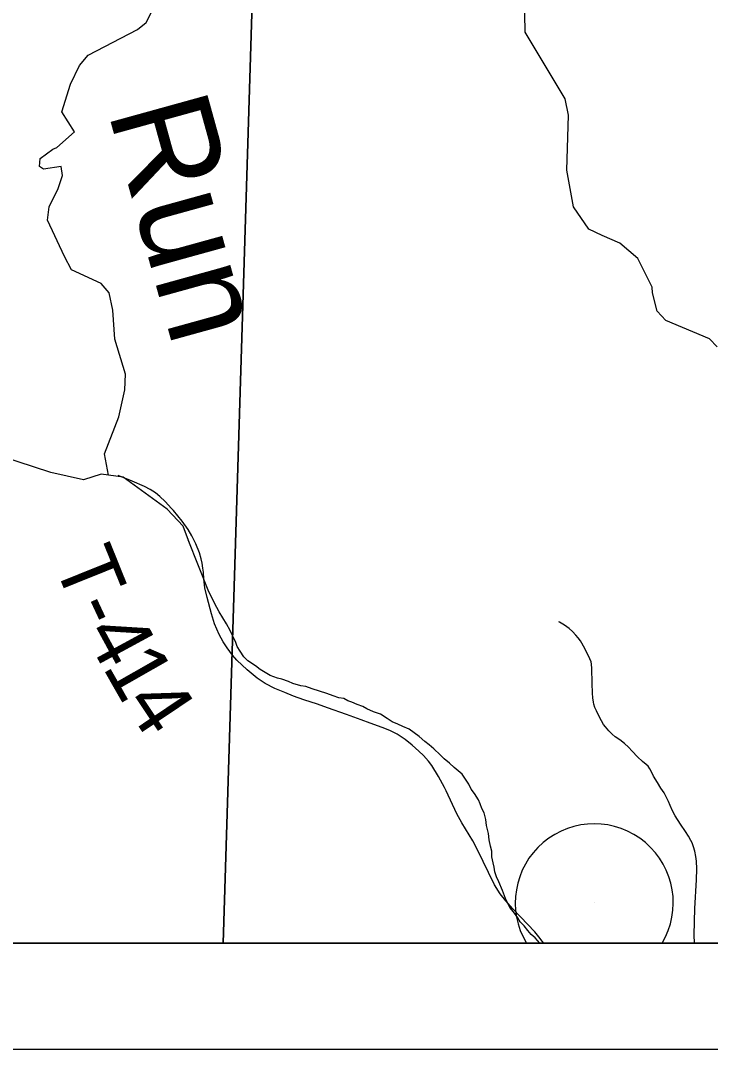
# Model space of a CAD drawing. Extents: x 0 to 34, y 0 to 22.
# Drawn here: x 6.972 to 7.622, y 13.5 to 14.47 of the extents above; entities that cross this region are included whole.
import ezdxf

# ---------------------------------------------------------------- set-up
doc = ezdxf.new("R2010")
doc.units = 0
for name, color, linetype in [('Default', 7, 'Continuous'), ('GM_X_Corporation', 7, 'Continuous'), ('GM_X_Minor_River', 7, 'Continuous'), ('GM_X_Minor_River_Text', 7, 'Continuous'), ('GM_X_Township_Road', 7, 'Continuous'), ('GM_X_Township_Road_Text', 7, 'Continuous'), ('GM_X_Unincorporated_Location', 7, 'Continuous'), ('SH_Data', 7, 'Continuous')]:
    doc.layers.add(name, color=color, linetype=linetype)

msp = doc.modelspace()

# ---------------------------------------------------------------- linework, layer by layer
at = {"layer": 'Default'}
msp.add_line((7.4484, 13.6), (7.57606, 13.6), dxfattribs=at)
msp.add_arc((7.51223, 13.63823), 0.0744, 329.0824, 210.9176, dxfattribs=at)
at = {"layer": 'GM_X_Corporation'}
for points in [[(2.6, 16.69176), (2.6, 13.6), (9.4, 13.6), (9.4, 16.48531), (9.08995, 16.49269), (8.09627, 16.52263), (6.21939, 16.57796), (6.08338, 16.58165), (5.42018, 16.5982), (4.63506, 16.62286), (4.54726, 16.62558), (4.18665, 16.63525), (4.10115, 16.63621), (4.05149, 16.63679), (3.16837, 16.66818), (3.15548, 16.66863)], [(6.16556, 13.6), (7.16258, 13.6), (7.19126, 14.5276), (6.1855, 14.56286)], [(7.16258, 13.6), (8.16588, 13.6), (8.19267, 14.5025), (7.19126, 14.5276)]]:
    msp.add_lwpolyline(points, close=True, dxfattribs=at)
msp.add_lwpolyline([(4.57805, 13.6), (9.4, 13.6), (9.4, 16.48531), (9.08995, 16.49269), (8.09627, 16.52263), (6.21939, 16.57796), (6.08338, 16.58165), (5.42018, 16.5982), (4.63506, 16.62286)], dxfattribs=at)
at = {"layer": 'GM_X_Minor_River'}
for points in [[(7.62809, 14.16214), (7.6207, 14.16956), (7.57969, 14.18683), (7.57152, 14.19575), (7.56694, 14.21309), (7.56682, 14.21839), (7.5533, 14.24539), (7.53626, 14.25979), (7.51978, 14.267), (7.50711, 14.27316), (7.49259, 14.29407), (7.48648, 14.32882), (7.48795, 14.38041), (7.48494, 14.39589), (7.44706, 14.45874), (7.44663, 14.494)], [(7.05451, 14.04124), (7.05076, 14.06124), (7.06439, 14.09605), (7.06988, 14.12157), (7.07067, 14.13638), (7.06043, 14.16952), (7.05866, 14.19678), (7.05526, 14.21301), (7.04784, 14.22194), (7.01984, 14.23459), (7.01309, 14.24733), (6.99713, 14.28148), (6.99874, 14.29402), (7.00707, 14.31127), (7.01135, 14.3235), (7.01001, 14.33219), (6.99337, 14.32955), (6.98952, 14.33212), (6.9901, 14.33971), (7.00205, 14.34832), (7.00581, 14.34992), (7.02255, 14.3647), (7.01073, 14.38378), (7.01886, 14.40974), (7.02719, 14.42737), (7.03532, 14.43703), (7.08184, 14.4612), (7.09004, 14.46782), (7.09657, 14.48086)], [(7.13088, 13.97716), (7.12482, 13.99312), (7.11003, 14.00909), (7.06834, 14.03926), (7.04778, 14.04221), (7.0312, 14.03691), (7.00029, 14.04381), (6.95325, 14.05906)], [(7.36097, 13.78323), (7.35675, 13.78696), (7.35253, 13.79032), (7.34717, 13.7948), (7.34257, 13.79852), (7.33798, 13.80187), (7.33188, 13.80445), (7.3273, 13.80666), (7.32196, 13.80887), (7.317, 13.81183), (7.31088, 13.81592), (7.30441, 13.81811), (7.29792, 13.82106), (7.2941, 13.82328), (7.28877, 13.82511), (7.28382, 13.82731), (7.28001, 13.8284), (7.27619, 13.83063), (7.27163, 13.83132), (7.26631, 13.83315), (7.26021, 13.83534), (7.24651, 13.83971), (7.24042, 13.84191), (7.23586, 13.8426), (7.22825, 13.84478), (7.22406, 13.84662), (7.21797, 13.84881), (7.21378, 13.84989), (7.20693, 13.85245), (7.19738, 13.85802), (7.19316, 13.86137), (7.1859, 13.8662), (7.18206, 13.86994), (7.17857, 13.87521), (7.17586, 13.87972), (7.17467, 13.88349), (7.16921, 13.89479), (7.16571, 13.90119), (7.15873, 13.91247), (7.15678, 13.91662), (7.15407, 13.92113), (7.15133, 13.92716), (7.149, 13.9313), (7.12967, 13.98036)], [(7.46104, 13.6), (7.45664, 13.6052), (7.45281, 13.60818), (7.44973, 13.61193), (7.44626, 13.61643), (7.44242, 13.62017), (7.44009, 13.62393), (7.43623, 13.62956), (7.43276, 13.63369), (7.43042, 13.6382), (7.42847, 13.64235), (7.42571, 13.64989), (7.42219, 13.65781), (7.42023, 13.66271), (7.41865, 13.66724), (7.41783, 13.67177), (7.41702, 13.67593), (7.4158, 13.6816), (7.41573, 13.68691), (7.41453, 13.69144), (7.41331, 13.69749), (7.41247, 13.70355), (7.41085, 13.71111), (7.41001, 13.71678), (7.40841, 13.72283), (7.40646, 13.72697), (7.40488, 13.7315), (7.40331, 13.73527), (7.39944, 13.74128), (7.39635, 13.74541), (7.39402, 13.74993), (7.39169, 13.75369), (7.38782, 13.75932), (7.38399, 13.76268), (7.38016, 13.76566), (7.37593, 13.76978), (7.37095, 13.77388), (7.36711, 13.77762), (7.36097, 13.78323)]]:
    msp.add_lwpolyline(points, dxfattribs=at)
at = {"layer": 'GM_X_Township_Road'}
for points in [[(7.46462, 13.6), (7.46313, 13.6021), (7.46002, 13.60623), (7.45613, 13.61085), (7.44274, 13.62502), (7.43545, 13.6325), (7.42889, 13.64002), (7.42366, 13.64676), (7.41833, 13.65502), (7.41265, 13.66673), (7.40253, 13.68745), (7.39771, 13.69673), (7.38757, 13.71341), (7.38286, 13.72209), (7.37257, 13.74374), (7.37106, 13.74693), (7.36535, 13.75726), (7.35932, 13.76745), (7.35603, 13.7717), (7.35135, 13.77707), (7.34708, 13.78123), (7.3407, 13.78684), (7.33412, 13.79196), (7.32658, 13.79698), (7.31961, 13.8006), (7.31247, 13.80347), (7.30122, 13.80752), (7.29279, 13.81057), (7.27888, 13.81559), (7.26107, 13.82188), (7.25145, 13.82535), (7.23865, 13.82949), (7.2289, 13.83293), (7.22067, 13.83623), (7.21144, 13.84023), (7.20216, 13.84498), (7.19467, 13.84981), (7.1853, 13.85772), (7.17546, 13.86688), (7.17139, 13.87164), (7.16626, 13.87844), (7.16256, 13.88408), (7.15876, 13.89115), (7.1546, 13.90103), (7.1515, 13.91052), (7.14746, 13.92581), (7.14542, 13.93517), (7.1445, 13.94357), (7.14398, 13.94967), (7.14349, 13.95362), (7.14289, 13.95818), (7.14201, 13.96249), (7.1403, 13.96787), (7.13681, 13.97641), (7.13308, 13.98408), (7.12957, 13.98996), (7.12392, 13.99793), (7.11583, 14.00795), (7.1141, 14.0099), (7.1079, 14.01648), (7.10312, 14.02118), (7.09884, 14.02455), (7.0939, 14.02776), (7.08838, 14.03057), (7.07689, 14.03556), (7.06377, 14.04092)], [(7.60659, 13.6), (7.60647, 13.60802), (7.60707, 13.63283), (7.60855, 13.65984), (7.6088, 13.67034), (7.60843, 13.67727), (7.60797, 13.68196), (7.60706, 13.6869), (7.60579, 13.69082), (7.60436, 13.69455), (7.60331, 13.69682), (7.60101, 13.70097), (7.59832, 13.70535), (7.59344, 13.71243), (7.58859, 13.72014), (7.58607, 13.72492), (7.58361, 13.73004), (7.58211, 13.73359), (7.5809, 13.73616), (7.57972, 13.73878), (7.57808, 13.74178), (7.5751, 13.74623), (7.5718, 13.75147), (7.56819, 13.75761), (7.56638, 13.76084), (7.56471, 13.7643), (7.56294, 13.76682), (7.56109, 13.76867), (7.55782, 13.77126), (7.5529, 13.77583), (7.54805, 13.78121), (7.54444, 13.78498), (7.54062, 13.78825), (7.53622, 13.7918), (7.53208, 13.79469), (7.52895, 13.79713), (7.52587, 13.80027), (7.52273, 13.80388), (7.52104, 13.80631), (7.51898, 13.80975), (7.51673, 13.81392), (7.51427, 13.81904), (7.51283, 13.82218), (7.51182, 13.82531), (7.51139, 13.82722), (7.51079, 13.83146), (7.51052, 13.83562), (7.51011, 13.84531), (7.50989, 13.85896), (7.50958, 13.8632), (7.50922, 13.86531), (7.50806, 13.86818), (7.50328, 13.87801), (7.49923, 13.8852), (7.49707, 13.88804), (7.49502, 13.8905), (7.49188, 13.89384), (7.48864, 13.89664), (7.48411, 13.89987), (7.47934, 13.90271), (7.47876, 13.90302)]]:
    msp.add_lwpolyline(points, dxfattribs=at)
at = {"layer": 'GM_X_Unincorporated_Location'}
msp.add_line((7.51223, 13.63823), (7.51223, 13.63823), dxfattribs=at)
at = {"layer": 'SH_Data'}
for points in [[(2.5, 20.5), (9.5, 20.5), (9.5, 13.5), (2.5, 13.5)], [(2.6, 20.4), (9.4, 20.4), (9.4, 13.6), (2.6, 13.6)]]:
    msp.add_lwpolyline(points, close=True, dxfattribs=at)

# ---------------------------------------------------------------- texts
at = {"layer": 'GM_X_Minor_River_Text'}
msp.add_text('Run', height=0.094663, rotation=285.46253, dxfattribs=at).set_placement((7.05386, 14.38415))
at = {"layer": 'GM_X_Township_Road_Text'}
for s, rotation, p in [('T', 291.92397, (7.00242, 13.95941)), ('-', 294.9805, (7.0196, 13.91695)), ('4', 298.47668, (7.03116, 13.89242)), ('1', 299.67298, (7.04847, 13.86053)), ('4', 303.88799, (7.0682, 13.82624))]:
    msp.add_text(s, height=0.05682, rotation=rotation, dxfattribs=at).set_placement(p)

doc.saveas('drawing.dxf')
